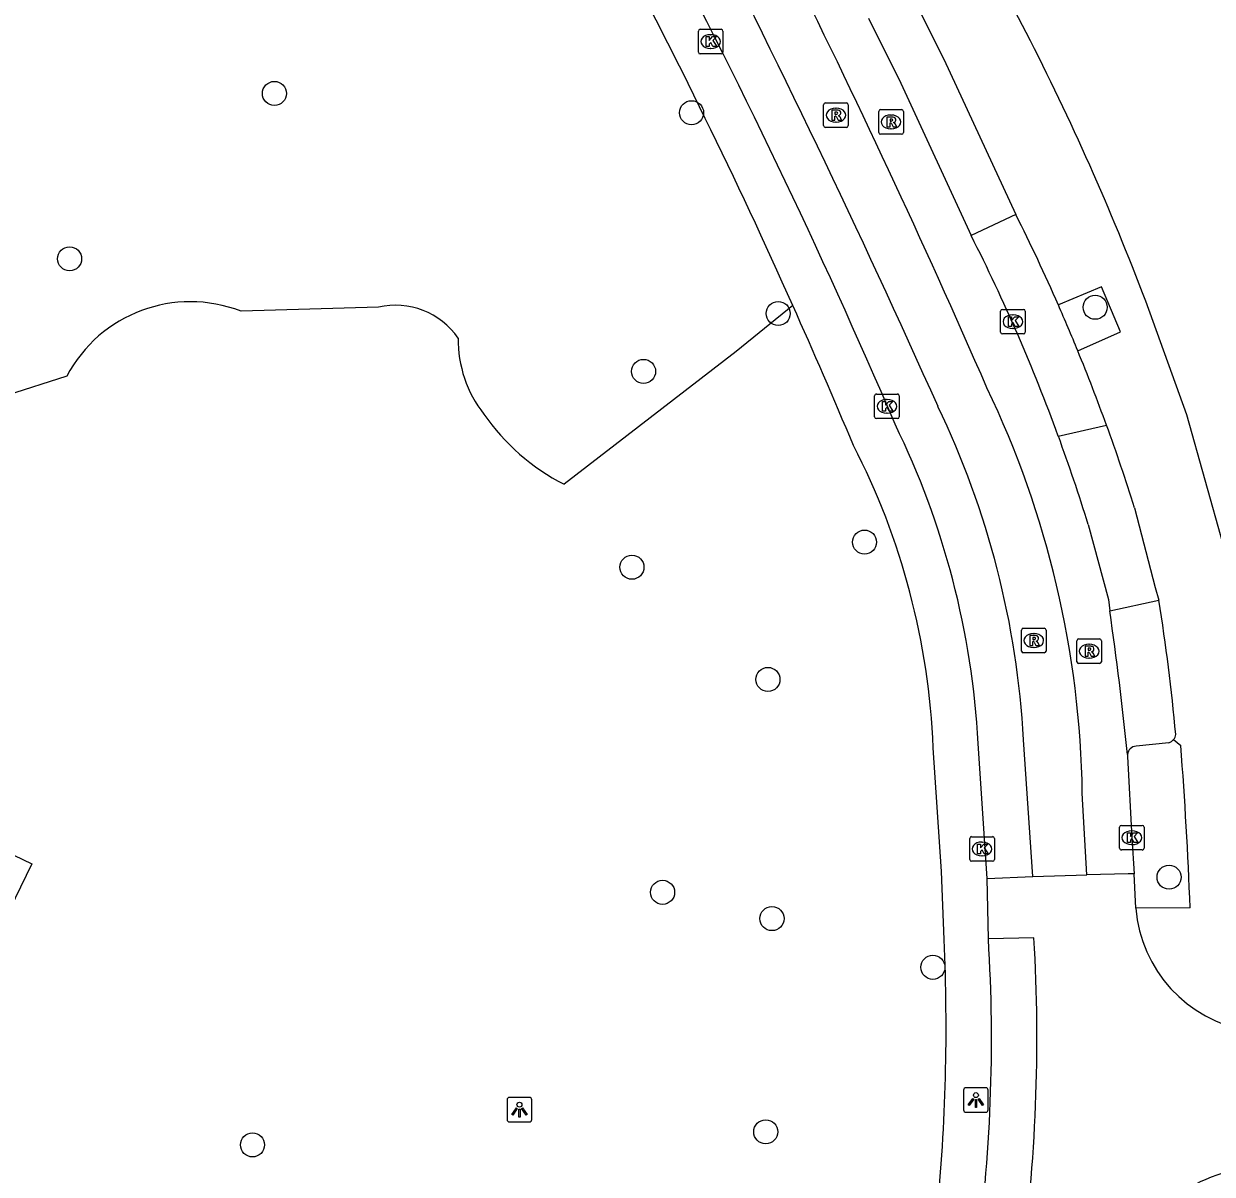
# Model space of a CAD drawing. Extents: x 161355 to 162026, y 386504 to 387459.
# Drawn here: x 161746.37 to 161794.65, y 387174.45 to 387221.17 of the extents above; entities that cross this region are included whole.
import ezdxf

# ---------------------------------------------------------------- set-up
doc = ezdxf.new("R2010")
doc.units = 0
for name, color, linetype in [('IMGEO_Boom', 7, 'Continuous'), ('IMGEO_Groenvoorziening', 7, 'Continuous'), ('IMGEO_Kolk', 7, 'Continuous'), ('IMGEO_Lichtpunt', 7, 'Continuous'), ('IMGEO_Parkeervlak_open', 7, 'Continuous'), ('IMGEO_Rijbaan_lokaal_gesloten', 7, 'Continuous'), ('IMGEO_Rijbaan_lokaal_open', 7, 'Continuous'), ('IMGEO_Rioolput', 7, 'Continuous'), ('IMGEO_Voetpad_open', 7, 'Continuous')]:
    doc.layers.add(name, color=color, linetype=linetype)

msp = doc.modelspace()

# ---------------------------------------------------------------- linework, layer by layer
at = {"layer": 'IMGEO_Boom'}
for centre in [(161756.551, 387218.338), (161773.498, 387217.556), (161748.231, 387211.623), (161789.894, 387209.654), (161777.017, 387209.402), (161771.548, 387207.05), (161780.524, 387200.118), (161771.076, 387199.098), (161776.601, 387194.54), (161792.895, 387186.509), (161772.321, 387185.895), (161776.764, 387184.827), (161783.301, 387182.85), (161776.51, 387176.169), (161755.661, 387175.638)]:
    msp.add_circle(centre, 0.489, dxfattribs=at)
at = {"layer": 'IMGEO_Groenvoorziening'}
for points in [[(161760.78, 387209.656), (161755.195, 387209.494)], [(161777.614, 387209.721), (161775.308, 387207.864), (161768.32, 387202.471)], [(161746.703, 387187.049), (161737.142, 387167.394), (161692.956, 387188.721), (161702.432, 387208.328), (161746.703, 387187.049)], [(161748.115, 387206.852), (161745.663, 387206.078)]]:
    msp.add_lwpolyline(points, dxfattribs=at)
for centre, radius, start, end in [((161753.137, 387204.202), 5.678, 68.7464, 152.1811), ((161761.475, 387206.652), 3.083, 34.5123, 103.0191), ((161768.896, 387208.339), 4.881, 179.2953, 218.2207), ((161772.285, 387210.297), 8.774, 214.5707, 243.1296)]:
    msp.add_arc(centre, radius, start, end, dxfattribs=at)
at = {"layer": 'IMGEO_Kolk'}
for p, q in [((161773.773, 387220.019), (161773.773, 387220.871)), ((161773.848, 387220.945), (161774.7, 387220.945)), ((161774.261, 387220.725), (161774.286, 387220.725)), ((161774.774, 387220.871), (161774.774, 387220.019)), ((161774.284, 387220.165), (161774.259, 387220.165)), ((161774.7, 387219.945), (161773.848, 387219.945)), ((161786.126, 387209.57), (161786.978, 387209.57)), ((161786.051, 387208.644), (161786.051, 387209.496)), ((161786.539, 387209.35), (161786.564, 387209.35)), ((161787.052, 387209.496), (161787.052, 387208.644)), ((161786.978, 387208.57), (161786.126, 387208.57)), ((161786.562, 387208.79), (161786.537, 387208.79)), ((161780.935, 387205.206), (161780.935, 387206.058)), ((161781.01, 387206.132), (161781.862, 387206.132)), ((161781.423, 387205.912), (161781.448, 387205.912)), ((161781.936, 387206.058), (161781.936, 387205.206)), ((161781.446, 387205.352), (161781.421, 387205.352)), ((161781.862, 387205.132), (161781.01, 387205.132)), ((161790.882, 387187.688), (161790.882, 387188.54)), ((161790.957, 387188.614), (161791.809, 387188.614)), ((161791.37, 387188.394), (161791.395, 387188.394)), ((161791.883, 387188.54), (161791.883, 387187.688)), ((161784.797, 387187.229), (161784.797, 387188.081)), ((161784.872, 387188.155), (161785.724, 387188.155)), ((161785.285, 387187.935), (161785.31, 387187.935)), ((161785.798, 387188.081), (161785.798, 387187.229)), ((161791.393, 387187.834), (161791.368, 387187.834)), ((161785.308, 387187.375), (161785.283, 387187.375)), ((161791.809, 387187.614), (161790.957, 387187.614)), ((161785.724, 387187.155), (161784.872, 387187.155))]:
    msp.add_line(p, q, dxfattribs=at)
for points in [[(161773.773, 387220.019), (161773.773, 387220.871)], [(161773.848, 387220.945), (161774.7, 387220.945)], [(161774.094, 387220.645), (161774.217, 387220.645), (161774.217, 387220.494), (161774.347, 387220.645), (161774.511, 387220.645), (161774.365, 387220.494), (161774.518, 387220.245), (161774.366, 387220.245), (161774.281, 387220.409), (161774.217, 387220.342), (161774.217, 387220.245), (161774.094, 387220.245), (161774.094, 387220.645)], [(161774.774, 387220.871), (161774.774, 387220.019)], [(161774.7, 387219.945), (161773.848, 387219.945)], [(161786.126, 387209.57), (161786.978, 387209.57)], [(161786.051, 387208.644), (161786.051, 387209.496)], [(161786.372, 387209.27), (161786.495, 387209.27), (161786.495, 387209.119), (161786.625, 387209.27), (161786.789, 387209.27), (161786.643, 387209.119), (161786.796, 387208.87), (161786.644, 387208.87), (161786.559, 387209.034), (161786.495, 387208.967), (161786.495, 387208.87), (161786.372, 387208.87), (161786.372, 387209.27)], [(161787.052, 387209.496), (161787.052, 387208.644)], [(161786.978, 387208.57), (161786.126, 387208.57)], [(161780.935, 387205.206), (161780.935, 387206.058)], [(161781.01, 387206.132), (161781.862, 387206.132)], [(161781.256, 387205.832), (161781.379, 387205.832), (161781.379, 387205.681), (161781.509, 387205.832), (161781.673, 387205.832), (161781.527, 387205.681), (161781.68, 387205.432), (161781.528, 387205.432), (161781.443, 387205.596), (161781.379, 387205.529), (161781.379, 387205.432), (161781.256, 387205.432), (161781.256, 387205.832)], [(161781.936, 387206.058), (161781.936, 387205.206)], [(161781.862, 387205.132), (161781.01, 387205.132)], [(161790.882, 387187.688), (161790.882, 387188.54)], [(161790.957, 387188.614), (161791.809, 387188.614)], [(161791.203, 387188.314), (161791.326, 387188.314), (161791.326, 387188.163), (161791.456, 387188.314), (161791.62, 387188.314), (161791.474, 387188.163), (161791.627, 387187.914), (161791.475, 387187.914), (161791.39, 387188.078), (161791.326, 387188.011), (161791.326, 387187.914), (161791.203, 387187.914), (161791.203, 387188.314)], [(161791.883, 387188.54), (161791.883, 387187.688)], [(161784.797, 387187.229), (161784.797, 387188.081)], [(161784.872, 387188.155), (161785.724, 387188.155)], [(161785.118, 387187.855), (161785.241, 387187.855), (161785.241, 387187.704), (161785.371, 387187.855), (161785.535, 387187.855), (161785.389, 387187.704), (161785.542, 387187.455), (161785.39, 387187.455), (161785.305, 387187.619), (161785.241, 387187.552), (161785.241, 387187.455), (161785.118, 387187.455), (161785.118, 387187.855)], [(161785.798, 387188.081), (161785.798, 387187.229)], [(161791.809, 387187.614), (161790.957, 387187.614)], [(161785.724, 387187.155), (161784.872, 387187.155)]]:
    msp.add_lwpolyline(points, dxfattribs=at)
for centre, start, end in [((161773.85, 387220.869), 91.552, 178.448), ((161773.85, 387220.869), 91.552, 178.448), ((161774.698, 387220.869), 1.552, 88.448), ((161774.698, 387220.869), 1.552, 88.448), ((161773.85, 387220.021), 181.552, 268.448), ((161773.85, 387220.021), 181.552, 268.448), ((161774.698, 387220.021), 271.552, 358.448), ((161774.698, 387220.021), 271.552, 358.448), ((161786.128, 387209.494), 91.552, 178.448), ((161786.128, 387209.494), 91.552, 178.448), ((161786.976, 387209.494), 1.552, 88.448), ((161786.976, 387209.494), 1.552, 88.448), ((161786.128, 387208.646), 181.552, 268.448), ((161786.128, 387208.646), 181.552, 268.448), ((161786.976, 387208.646), 271.552, 358.448), ((161786.976, 387208.646), 271.552, 358.448), ((161781.012, 387206.056), 91.552, 178.448), ((161781.012, 387206.056), 91.552, 178.448), ((161781.86, 387206.056), 1.552, 88.448), ((161781.86, 387206.056), 1.552, 88.448), ((161781.012, 387205.208), 181.552, 268.448), ((161781.012, 387205.208), 181.552, 268.448), ((161781.86, 387205.208), 271.552, 358.448), ((161781.86, 387205.208), 271.552, 358.448), ((161790.959, 387188.538), 91.552, 178.448), ((161790.959, 387188.538), 91.552, 178.448), ((161791.807, 387188.538), 1.552, 88.448), ((161791.807, 387188.538), 1.552, 88.448), ((161784.874, 387188.079), 91.552, 178.448), ((161784.874, 387188.079), 91.552, 178.448), ((161785.722, 387188.079), 1.552, 88.448), ((161785.722, 387188.079), 1.552, 88.448), ((161790.959, 387187.69), 181.552, 268.448), ((161790.959, 387187.69), 181.552, 268.448), ((161791.807, 387187.69), 271.552, 358.448), ((161791.807, 387187.69), 271.552, 358.448), ((161784.874, 387187.231), 181.552, 268.448), ((161784.874, 387187.231), 181.552, 268.448), ((161785.722, 387187.231), 271.552, 358.448), ((161785.722, 387187.231), 271.552, 358.448)]:
    msp.add_arc(centre, 0.0765, start, end, dxfattribs=at)
for centre, major_axis, ratio, start_param, end_param in [((161774.26, 387220.445), (-0.387, 0.002), 0.722429, 4.712389, 7.853982), ((161774.285, 387220.445), (-0.39, 0.002), 0.717154, 1.570796, 4.712389), ((161786.538, 387209.07), (-0.387, 0.002), 0.722429, 4.712389, 7.853982), ((161786.563, 387209.07), (-0.39, 0.002), 0.717154, 1.570796, 4.712389), ((161781.422, 387205.632), (-0.387, 0.002), 0.722429, 4.712389, 7.853982), ((161781.447, 387205.632), (-0.39, 0.002), 0.717154, 1.570796, 4.712389), ((161791.369, 387188.114), (-0.387, 0.002), 0.722429, 4.712389, 7.853982), ((161791.394, 387188.114), (-0.39, 0.002), 0.717154, 1.570796, 4.712389), ((161785.284, 387187.655), (-0.387, 0.002), 0.722429, 4.712389, 7.853982), ((161785.309, 387187.655), (-0.39, 0.002), 0.717154, 1.570796, 4.712389)]:
    msp.add_ellipse(centre, major_axis=major_axis, ratio=ratio, start_param=start_param, end_param=end_param, dxfattribs=at)
at = {"layer": 'IMGEO_Lichtpunt'}
for p, q in [((161784.551, 387177.862), (161784.551, 387177.055)), ((161784.551, 387177.862), (161784.551, 387177.055)), ((161785.453, 387177.957), (161784.645, 387177.957)), ((161785.453, 387177.957), (161784.645, 387177.957)), ((161785.547, 387177.055), (161785.547, 387177.862)), ((161785.547, 387177.055), (161785.547, 387177.862)), ((161766.006, 387177.474), (161766.006, 387176.667)), ((161766.006, 387177.474), (161766.006, 387176.667)), ((161766.908, 387177.569), (161766.1, 387177.569)), ((161766.908, 387177.569), (161766.1, 387177.569)), ((161767.002, 387176.667), (161767.002, 387177.474)), ((161767.002, 387176.667), (161767.002, 387177.474)), ((161784.645, 387176.961), (161785.453, 387176.961)), ((161784.645, 387176.961), (161785.453, 387176.961)), ((161766.1, 387176.573), (161766.908, 387176.573)), ((161766.1, 387176.573), (161766.908, 387176.573))]:
    msp.add_line(p, q, dxfattribs=at)
for points in [[(161784.925, 387177.526), (161784.964, 387177.498), (161784.776, 387177.236), (161784.738, 387177.263), (161784.925, 387177.526)], [(161785.027, 387177.478), (161785.074, 387177.478), (161785.074, 387177.156), (161785.027, 387177.156), (161785.027, 387177.478)], [(161785.137, 387177.498), (161785.175, 387177.525), (161785.362, 387177.263), (161785.323, 387177.235), (161785.137, 387177.498)], [(161766.38, 387177.138), (161766.419, 387177.11), (161766.231, 387176.848), (161766.193, 387176.875), (161766.38, 387177.138)], [(161766.482, 387177.09), (161766.529, 387177.09), (161766.529, 387176.768), (161766.482, 387176.768), (161766.482, 387177.09)], [(161766.592, 387177.11), (161766.63, 387177.137), (161766.817, 387176.875), (161766.778, 387176.847), (161766.592, 387177.11)]]:
    msp.add_lwpolyline(points, dxfattribs=at)
for centre in [(161785.05, 387177.66), (161766.505, 387177.272)]:
    msp.add_circle(centre, 0.0994, dxfattribs=at)
for centre, start, end in [((161784.645, 387177.862), 90, 180), ((161784.645, 387177.862), 90, 180), ((161785.453, 387177.862), 0, 90), ((161785.453, 387177.862), 0, 90), ((161766.1, 387177.474), 90, 180), ((161766.1, 387177.474), 90, 180), ((161766.908, 387177.474), 0, 90), ((161766.908, 387177.474), 0, 90), ((161784.645, 387177.055), 180, 270), ((161784.645, 387177.055), 180, 270), ((161785.453, 387177.055), 270, 0), ((161785.453, 387177.055), 270, 360), ((161766.1, 387176.667), 180, 270), ((161766.1, 387176.667), 180, 270), ((161766.908, 387176.667), 270, 0), ((161766.908, 387176.667), 270, 360)]:
    msp.add_arc(centre, 0.0946, start, end, dxfattribs=at)
at = {"layer": 'IMGEO_Parkeervlak_open'}
msp.add_lwpolyline([(161792.888, 387191.969), (161791.554, 387191.831)], dxfattribs=at)
for centre, radius, start, end in [((161710.108, 387175.44), 85.477, 22.30917, 23.66351), ((161791.577, 387191.461), 0.371, 93.5566, 174.5926), ((161792.771, 387192.35), 0.399, 287.0843, 320.5723)]:
    msp.add_arc(centre, radius, start, end, dxfattribs=at)
at = {"layer": 'IMGEO_Rijbaan_lokaal_gesloten'}
for points in [[(161780.687, 387221.393), (161782.004, 387218.757), (161784.858, 387212.564)], [(161789.611, 387200.831), (161790.43, 387197.789), (161790.486, 387197.331)], [(161785.501, 387186.463), (161785.145, 387191.943)], [(161787.358, 387186.543), (161786.986, 387192.09)], [(161791.211, 387191.406), (161791.383, 387188.114), (161791.475, 387186.643)], [(161789.557, 387186.611), (161789.372, 387189.928)], [(161787.406, 387184.044), (161785.556, 387184.005)]]:
    msp.add_lwpolyline(points, dxfattribs=at)
for centre, radius, start, end in [((161389.217, 387029.38), 431.889, 24.08405, 27.17794), ((161531.038, 387097.596), 272.725, 23.16973, 28.02682), ((161444.856, 387058.011), 371.551, 23.53549, 26.53144), ((161717.872, 387178.602), 75.103, 20.11009, 26.8855), ((161749.929, 387189.32), 39.448, 0.8827, 25.6209), ((161751.171, 387190.103), 35.87, 3.1763, 25.6401), ((161751.507, 387190.091), 33.689, 3.1515, 26.0791), ((161718.603, 387178.84), 74.336, 17.20729, 20.13079), ((161650.237, 387177.015), 141.713, 5.86505, 8.24235), ((161791.614, 387191.464), 0.407, 175.5565, 188.2618), ((161720.531, 387179.927), 65.152, 351.92653, 3.58843), ((161718.241, 387179.968), 69.285, 352.11545, 3.37241)]:
    msp.add_arc(centre, radius, start, end, dxfattribs=at)
at = {"layer": 'IMGEO_Rijbaan_lokaal_open'}
for points in [[(161782.459, 387222.304), (161783.747, 387219.732), (161786.672, 387213.423)], [(161786.672, 387213.423), (161784.858, 387212.564)], [(161788.397, 387204.424), (161790.354, 387204.873)], [(161791.495, 387201.515), (161792.327, 387198.27), (161792.48, 387197.756)], [(161790.486, 387197.331), (161792.48, 387197.756)], [(161785.501, 387186.463), (161787.358, 387186.543)], [(161785.556, 387184.005), (161785.501, 387186.463)], [(161787.358, 387186.543), (161789.557, 387186.611)], [(161791.475, 387186.643), (161791.228, 387186.65), (161789.557, 387186.611)], [(161791.544, 387185.248), (161791.475, 387186.643)]]:
    msp.add_lwpolyline(points, dxfattribs=at)
for centre, radius, start, end in [((161714.383, 387177.186), 80.859, 17.51039, 20.02365), ((161797.044, 387185.705), 5.519, 184.7479, 260.2), ((161796.749, 387168.863), 5.869, 89.2827, 166.918)]:
    msp.add_arc(centre, radius, start, end, dxfattribs=at)
at = {"layer": 'IMGEO_Rioolput'}
for p, q in [((161778.863, 387217.03), (161778.863, 387217.882)), ((161778.938, 387217.956), (161779.79, 387217.956)), ((161779.864, 387217.882), (161779.864, 387217.03)), ((161779.351, 387217.736), (161779.376, 387217.736)), ((161781.1, 387216.755), (161781.1, 387217.607)), ((161781.175, 387217.681), (161782.027, 387217.681)), ((161781.588, 387217.461), (161781.613, 387217.461)), ((161782.101, 387217.607), (161782.101, 387216.755)), ((161779.79, 387216.956), (161778.938, 387216.956)), ((161779.374, 387217.176), (161779.349, 387217.176)), ((161781.611, 387216.901), (161781.586, 387216.901)), ((161782.027, 387216.681), (161781.175, 387216.681)), ((161786.899, 387195.695), (161786.899, 387196.547)), ((161786.974, 387196.621), (161787.826, 387196.621)), ((161787.9, 387196.547), (161787.9, 387195.695)), ((161787.387, 387196.401), (161787.412, 387196.401)), ((161789.148, 387195.261), (161789.148, 387196.113)), ((161789.223, 387196.187), (161790.075, 387196.187)), ((161790.149, 387196.113), (161790.149, 387195.261)), ((161787.826, 387195.621), (161786.974, 387195.621)), ((161787.41, 387195.841), (161787.385, 387195.841)), ((161789.636, 387195.967), (161789.661, 387195.967)), ((161790.075, 387195.187), (161789.223, 387195.187)), ((161789.659, 387195.407), (161789.634, 387195.407))]:
    msp.add_line(p, q, dxfattribs=at)
for points in [[(161778.863, 387217.03), (161778.863, 387217.882)], [(161778.938, 387217.956), (161779.79, 387217.956)], [(161779.864, 387217.882), (161779.864, 387217.03)], [(161779.452, 387217.654), (161779.2, 387217.656), (161779.2, 387217.256)], [(161779.2, 387217.256), (161779.324, 387217.256), (161779.324, 387217.418), (161779.335, 387217.418)], [(161779.378, 387217.575), (161779.324, 387217.575), (161779.324, 387217.494)], [(161779.324, 387217.494), (161779.376, 387217.494)], [(161779.382, 387217.389), (161779.453, 387217.256), (161779.593, 387217.256), (161779.528, 387217.382)], [(161781.1, 387216.755), (161781.1, 387217.607)], [(161781.175, 387217.681), (161782.027, 387217.681)], [(161781.689, 387217.379), (161781.437, 387217.381), (161781.437, 387216.981)], [(161781.615, 387217.3), (161781.561, 387217.3), (161781.561, 387217.219)], [(161782.101, 387217.607), (161782.101, 387216.755)], [(161779.79, 387216.956), (161778.938, 387216.956)], [(161781.437, 387216.981), (161781.561, 387216.981), (161781.561, 387217.143), (161781.572, 387217.143)], [(161781.561, 387217.219), (161781.613, 387217.219)], [(161781.619, 387217.114), (161781.69, 387216.981), (161781.83, 387216.981), (161781.765, 387217.107)], [(161782.027, 387216.681), (161781.175, 387216.681)], [(161786.899, 387195.695), (161786.899, 387196.547)], [(161786.974, 387196.621), (161787.826, 387196.621)], [(161787.9, 387196.547), (161787.9, 387195.695)], [(161787.488, 387196.319), (161787.236, 387196.321), (161787.236, 387195.921)], [(161787.236, 387195.921), (161787.36, 387195.921), (161787.36, 387196.083), (161787.371, 387196.083)], [(161787.414, 387196.24), (161787.36, 387196.24), (161787.36, 387196.159)], [(161787.36, 387196.159), (161787.412, 387196.159)], [(161787.418, 387196.054), (161787.489, 387195.921), (161787.629, 387195.921), (161787.564, 387196.047)], [(161789.148, 387195.261), (161789.148, 387196.113)], [(161789.223, 387196.187), (161790.075, 387196.187)], [(161790.149, 387196.113), (161790.149, 387195.261)], [(161787.826, 387195.621), (161786.974, 387195.621)], [(161789.737, 387195.885), (161789.485, 387195.887), (161789.485, 387195.487)], [(161789.485, 387195.487), (161789.609, 387195.487), (161789.609, 387195.649), (161789.62, 387195.649)], [(161789.663, 387195.806), (161789.609, 387195.806), (161789.609, 387195.725)], [(161789.609, 387195.725), (161789.661, 387195.725)], [(161789.667, 387195.62), (161789.738, 387195.487), (161789.878, 387195.487), (161789.813, 387195.613)], [(161790.075, 387195.187), (161789.223, 387195.187)]]:
    msp.add_lwpolyline(points, dxfattribs=at)
for centre, radius, start, end in [((161778.94, 387217.88), 0.0765, 91.552, 178.448), ((161778.94, 387217.88), 0.0765, 91.552, 178.448), ((161779.788, 387217.88), 0.0765, 1.552, 88.448), ((161779.788, 387217.88), 0.0765, 1.552, 88.448), ((161779.334, 387217.365), 0.0533, 26.0293, 88.6989), ((161779.36, 387217.683), 0.19, 274.7715, 282.9687), ((161779.384, 387217.479), 0.0964, 77.0061, 93.1865), ((161779.398, 387217.536), 0.0378, 276.6634, 79.6772), ((161779.451, 387217.544), 0.109, 350.3612, 89.416), ((161779.449, 387217.544), 0.112, 277.5842, 350.9817), ((161779.433, 387217.329), 0.108, 29.5134, 73.7905), ((161781.177, 387217.605), 0.0765, 91.552, 178.448), ((161781.177, 387217.605), 0.0765, 91.552, 178.448), ((161781.621, 387217.204), 0.0964, 77.0061, 93.1865), ((161781.635, 387217.261), 0.0378, 276.6634, 79.6772), ((161781.688, 387217.269), 0.109, 350.3612, 89.416), ((161782.025, 387217.605), 0.0765, 1.552, 88.448), ((161782.025, 387217.605), 0.0765, 1.552, 88.448), ((161778.94, 387217.032), 0.0765, 181.552, 268.448), ((161778.94, 387217.032), 0.0765, 181.552, 268.448), ((161779.788, 387217.032), 0.0765, 271.552, 358.448), ((161779.788, 387217.032), 0.0765, 271.552, 358.448), ((161781.571, 387217.09), 0.0533, 26.0293, 88.6989), ((161781.597, 387217.408), 0.19, 274.7715, 282.9687), ((161781.686, 387217.269), 0.112, 277.5842, 350.9817), ((161781.67, 387217.054), 0.108, 29.5134, 73.7905), ((161781.177, 387216.757), 0.0765, 181.552, 268.448), ((161781.177, 387216.757), 0.0765, 181.552, 268.448), ((161782.025, 387216.757), 0.0765, 271.552, 358.448), ((161782.025, 387216.757), 0.0765, 271.552, 358.448), ((161786.976, 387196.545), 0.0765, 91.552, 178.448), ((161786.976, 387196.545), 0.0765, 91.552, 178.448), ((161787.824, 387196.545), 0.0765, 1.552, 88.448), ((161787.824, 387196.545), 0.0765, 1.552, 88.448), ((161787.37, 387196.03), 0.0533, 26.0293, 88.6989), ((161787.396, 387196.348), 0.19, 274.7715, 282.9687), ((161787.42, 387196.144), 0.0964, 77.0061, 93.1865), ((161787.434, 387196.201), 0.0378, 276.6634, 79.6772), ((161787.487, 387196.209), 0.109, 350.3612, 89.416), ((161787.485, 387196.209), 0.112, 277.5842, 350.9817), ((161787.469, 387195.994), 0.108, 29.5134, 73.7905), ((161789.225, 387196.111), 0.0765, 91.552, 178.448), ((161789.225, 387196.111), 0.0765, 91.552, 178.448), ((161790.073, 387196.111), 0.0765, 1.552, 88.448), ((161790.073, 387196.111), 0.0765, 1.552, 88.448), ((161786.976, 387195.697), 0.0765, 181.552, 268.448), ((161786.976, 387195.697), 0.0765, 181.552, 268.448), ((161787.824, 387195.697), 0.0765, 271.552, 358.448), ((161787.824, 387195.697), 0.0765, 271.552, 358.448), ((161789.619, 387195.596), 0.0533, 26.0293, 88.6989), ((161789.645, 387195.914), 0.19, 274.7715, 282.9687), ((161789.669, 387195.71), 0.0964, 77.0061, 93.1865), ((161789.683, 387195.767), 0.0378, 276.6634, 79.6772), ((161789.736, 387195.775), 0.109, 350.3612, 89.416), ((161789.734, 387195.775), 0.112, 277.5842, 350.9817), ((161789.718, 387195.56), 0.108, 29.5134, 73.7905), ((161789.225, 387195.263), 0.0765, 181.552, 268.448), ((161789.225, 387195.263), 0.0765, 181.552, 268.448), ((161790.073, 387195.263), 0.0765, 271.552, 358.448), ((161790.073, 387195.263), 0.0765, 271.552, 358.448)]:
    msp.add_arc(centre, radius, start, end, dxfattribs=at)
for centre, major_axis, ratio, start_param, end_param in [((161779.35, 387217.456), (-0.387, 0.002), 0.722429, 4.712389, 7.853982), ((161779.375, 387217.456), (-0.39, 0.002), 0.717154, 1.570796, 4.712389), ((161781.587, 387217.181), (-0.387, 0.002), 0.722429, 4.712389, 7.853982), ((161781.612, 387217.181), (-0.39, 0.002), 0.717154, 1.570796, 4.712389), ((161787.386, 387196.121), (-0.387, 0.002), 0.722429, 4.712389, 7.853982), ((161787.411, 387196.121), (-0.39, 0.002), 0.717154, 1.570796, 4.712389), ((161789.635, 387195.687), (-0.387, 0.002), 0.722429, 4.712389, 7.853982), ((161789.66, 387195.687), (-0.39, 0.002), 0.717154, 1.570796, 4.712389)]:
    msp.add_ellipse(centre, major_axis=major_axis, ratio=ratio, start_param=start_param, end_param=end_param, dxfattribs=at)
at = {"layer": 'IMGEO_Voetpad_open'}
for points in [[(161787.096, 387220.809), (161776.242, 387241.569), (161771.687, 387250), (161770.52, 387252.481)], [(161789.187, 387207.887), (161790.921, 387208.653), (161790.148, 387210.483), (161788.398, 387209.747)], [(161797.705, 387183.905), (161796.181, 387194.567), (161795.106, 387199.981), (161793.612, 387205.28), (161791.95, 387209.898)], [(161783.76, 387183.979), (161783.646, 387186.739), (161783.314, 387191.768)], [(161793.079, 387192.097), (161793.372, 387191.862)], [(161793.75, 387185.259), (161791.544, 387185.248)]]:
    msp.add_lwpolyline(points, dxfattribs=at)
for centre, radius, start, end in [((161551.292, 387108.419), 247.96, 24.1133, 27.99451), ((161690.333, 387171.227), 108.727, 20.83483, 27.13107), ((161714.352, 387177.223), 80.874, 23.71287, 26.59026), ((161550.897, 387108.177), 248.419, 22.70089, 24.12702), ((161716.516, 387178.016), 78.57, 19.98753, 22.34459), ((161754.101, 387190.62), 29.235, 2.2497, 27.3394), ((161719.976, 387185.852), 73.474, 5.03717, 9.32407), ((161792.773, 387192.349), 0.396, 320.4573, 353.2798), ((161624.006, 387178.854), 169.865, 2.16092, 4.39191), ((161704.224, 387180.47), 79.613, 354.45629, 2.52615)]:
    msp.add_arc(centre, radius, start, end, dxfattribs=at)

doc.saveas('drawing.dxf')
